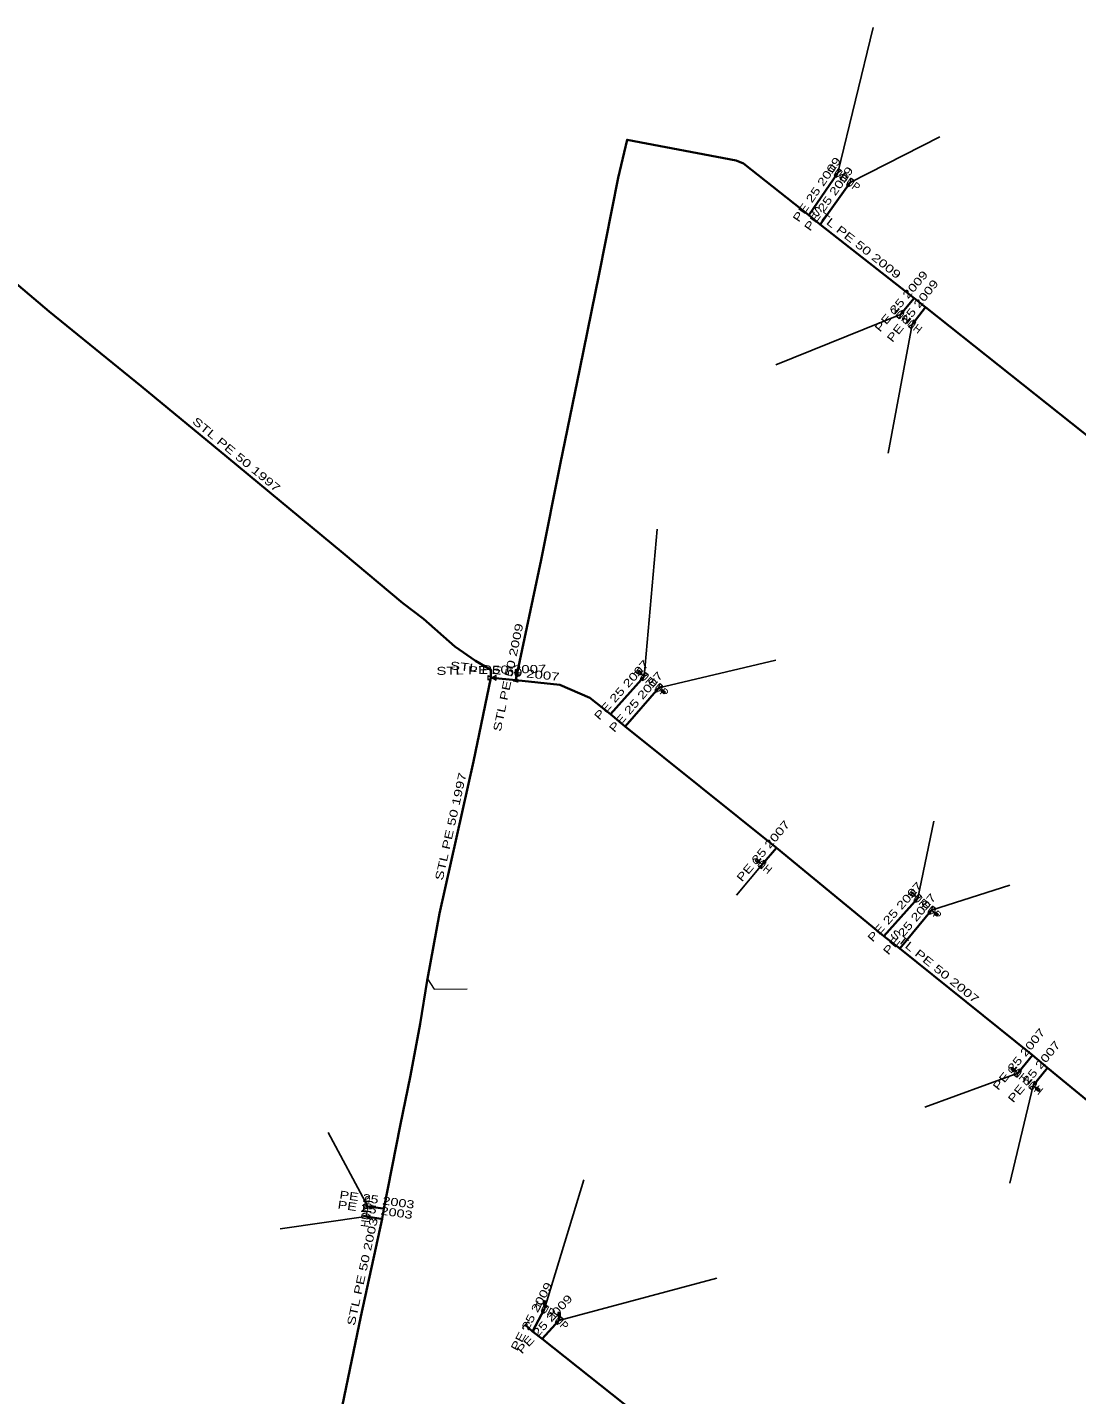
# Model space of a CAD drawing. Extents: x -737484 to -734496, y -1033882 to -1030666.
# Drawn here: x -735852.7 to -735721.5, y -1032806.9 to -1032636 of the extents above; entities that cross this region are included whole.
import ezdxf
from ezdxf.enums import TextEntityAlignment as Align

# ---------------------------------------------------------------- set-up
doc = ezdxf.new("R2010")
doc.units = 0
doc.header["$LTSCALE"] = 0.4
for name, color, linetype, lineweight in [('1', 7, 'Continuous', 13), ('22', 7, 'Continuous', 25), ('5', 7, 'Continuous', 35), ('7', 7, 'Continuous', 35)]:
    doc.layers.add(name, color=color, linetype=linetype, lineweight=lineweight)
doc.layers.add('2', color=7, linetype='Continuous')

msp = doc.modelspace()

# ---------------------------------------------------------------- linework, layer by layer
at = {"layer": '1'}
for p, q in [((-735791.53, -1032717.317), (-735791.53, -1032716.817)), ((-735791.455, -1032716.742), (-735791.455, -1032716.392)), ((-735775.917, -1032716.719), (-735776.177, -1032716.485)), ((-735775.54, -1032717.16), (-735775.911, -1032716.825)), ((-735773.72, -1032718.56), (-735773.342, -1032718.888)), ((-735773.335, -1032718.993), (-735773.071, -1032719.223)), ((-735761.172, -1032740.232), (-735761.44, -1032740.007)), ((-735760.78, -1032740.66), (-735761.163, -1032740.338)), ((-735741.717, -1032744.429), (-735741.977, -1032744.195)), ((-735741.34, -1032744.87), (-735741.711, -1032744.535)), ((-735739.6, -1032746.36), (-735739.216, -1032746.681)), ((-735739.207, -1032746.787), (-735738.939, -1032747.012)), ((-735729.219, -1032766.309), (-735729.491, -1032766.089)), ((-735728.82, -1032766.73), (-735729.208, -1032766.415)), ((-735726.92, -1032768.28), (-735726.531, -1032768.594)), ((-735726.52, -1032768.7), (-735726.248, -1032768.92)), ((-735787.998, -1032796.178), (-735787.998, -1032795.678)), ((-735787.923, -1032795.603), (-735787.923, -1032795.253)), ((-735786.195, -1032797.622), (-735786.195, -1032797.122)), ((-735786.12, -1032797.047), (-735786.12, -1032796.697))]:
    msp.add_line(p, q, dxfattribs=at)
for points in [[(-735751.199, -1032653.714), (-735750.871, -1032653.944), (-735751.772, -1032654.533), (-735751.444, -1032654.763)], [(-735749.67, -1032654.9), (-735749.342, -1032655.13), (-735750.243, -1032655.719), (-735749.915, -1032655.949)], [(-735743.668, -1032672.454), (-735743.974, -1032672.197), (-735743.025, -1032671.688), (-735743.331, -1032671.431)], [(-735742.183, -1032673.674), (-735742.498, -1032673.427), (-735741.567, -1032672.886), (-735741.882, -1032672.639)], [(-735795.023, -1032717.634), (-735795.034, -1032717.034), (-735794.023, -1032717.617), (-735794.034, -1032717.017)], [(-735791.34, -1032717.868), (-735791.927, -1032717.743), (-735791.132, -1032716.89), (-735791.719, -1032716.765)], [(-735791.53, -1032716.317), (-735791.68, -1032716.317), (-735791.68, -1032716.817), (-735791.53, -1032716.817)], [(-735791.53, -1032716.317), (-735791.38, -1032716.317), (-735791.38, -1032716.817), (-735791.53, -1032716.817)], [(-735791.493, -1032716.355), (-735791.418, -1032716.355), (-735791.418, -1032716.78), (-735791.493, -1032716.78)], [(-735776.283, -1032716.49), (-735776.383, -1032716.602), (-735776.011, -1032716.936), (-735775.911, -1032716.825)], [(-735776.283, -1032716.49), (-735776.182, -1032716.379), (-735775.811, -1032716.713), (-735775.911, -1032716.825)], [(-735776.23, -1032716.488), (-735776.179, -1032716.433), (-735775.864, -1032716.717), (-735775.914, -1032716.773)], [(-735775.354, -1032716.654), (-735775.056, -1032716.922), (-735776.023, -1032717.397), (-735775.725, -1032717.665)], [(-735773.542, -1032718.051), (-735773.241, -1032718.313), (-735774.198, -1032718.806), (-735773.897, -1032719.068)], [(-735772.965, -1032719.216), (-735773.063, -1032719.329), (-735773.441, -1032719.001), (-735773.342, -1032718.888)], [(-735773.018, -1032719.219), (-735773.067, -1032719.275), (-735773.388, -1032718.996), (-735773.338, -1032718.94)], [(-735772.965, -1032719.216), (-735772.866, -1032719.102), (-735773.244, -1032718.774), (-735773.342, -1032718.888)], [(-735761.546, -1032740.017), (-735761.642, -1032740.132), (-735761.259, -1032740.453), (-735761.163, -1032740.338)], [(-735761.546, -1032740.017), (-735761.449, -1032739.902), (-735761.066, -1032740.223), (-735761.163, -1032740.338)], [(-735761.493, -1032740.013), (-735761.444, -1032739.955), (-735761.119, -1032740.229), (-735761.167, -1032740.286)], [(-735760.948, -1032741.171), (-735761.254, -1032740.914), (-735760.305, -1032740.405), (-735760.611, -1032740.148)], [(-735742.083, -1032744.2), (-735742.183, -1032744.312), (-735741.811, -1032744.646), (-735741.711, -1032744.535)], [(-735742.083, -1032744.2), (-735741.982, -1032744.089), (-735741.611, -1032744.423), (-735741.711, -1032744.535)], [(-735742.03, -1032744.198), (-735741.979, -1032744.143), (-735741.664, -1032744.427), (-735741.714, -1032744.483)], [(-735741.154, -1032744.364), (-735740.856, -1032744.632), (-735741.823, -1032745.107), (-735741.525, -1032745.375)], [(-735739.431, -1032745.848), (-735739.125, -1032746.105), (-735740.074, -1032746.614), (-735739.768, -1032746.871)], [(-735738.833, -1032747.002), (-735738.93, -1032747.117), (-735739.313, -1032746.796), (-735739.216, -1032746.681)], [(-735738.886, -1032747.006), (-735738.935, -1032747.064), (-735739.26, -1032746.79), (-735739.212, -1032746.733)], [(-735738.833, -1032747.002), (-735738.737, -1032746.887), (-735739.12, -1032746.566), (-735739.216, -1032746.681)], [(-735729.597, -1032766.1), (-735729.691, -1032766.217), (-735729.302, -1032766.531), (-735729.208, -1032766.415)], [(-735729.597, -1032766.1), (-735729.502, -1032765.984), (-735729.114, -1032766.298), (-735729.208, -1032766.415)], [(-735729.544, -1032766.095), (-735729.497, -1032766.037), (-735729.166, -1032766.305), (-735729.214, -1032766.363)], [(-735728.979, -1032767.244), (-735729.29, -1032766.992), (-735728.349, -1032766.467), (-735728.66, -1032766.215)], [(-735727.079, -1032768.794), (-735727.39, -1032768.542), (-735726.449, -1032768.017), (-735726.76, -1032767.765)], [(-735726.142, -1032768.909), (-735726.048, -1032768.792), (-735726.437, -1032768.478), (-735726.531, -1032768.594)], [(-735726.142, -1032768.909), (-735726.237, -1032769.025), (-735726.625, -1032768.711), (-735726.531, -1032768.594)], [(-735726.195, -1032768.914), (-735726.242, -1032768.972), (-735726.573, -1032768.704), (-735726.525, -1032768.646)], [(-735810.602, -1032783.508), (-735810.547, -1032783.112), (-735809.612, -1032783.647), (-735809.557, -1032783.251)], [(-735810.841, -1032784.767), (-735810.786, -1032784.371), (-735809.851, -1032784.906), (-735809.796, -1032784.51)], [(-735787.939, -1032795.642), (-735787.586, -1032795.83), (-735788.409, -1032796.525), (-735788.056, -1032796.713)], [(-735787.998, -1032795.178), (-735788.148, -1032795.178), (-735788.148, -1032795.678), (-735787.998, -1032795.678)], [(-735787.998, -1032795.178), (-735787.848, -1032795.178), (-735787.848, -1032795.678), (-735787.998, -1032795.678)], [(-735787.961, -1032795.216), (-735787.886, -1032795.216), (-735787.886, -1032795.641), (-735787.961, -1032795.641)], [(-735786, -1032797.119), (-735785.707, -1032797.392), (-735786.682, -1032797.851), (-735786.389, -1032798.124)], [(-735786.195, -1032796.622), (-735786.345, -1032796.622), (-735786.345, -1032797.122), (-735786.195, -1032797.122)], [(-735786.195, -1032796.622), (-735786.045, -1032796.622), (-735786.045, -1032797.122), (-735786.195, -1032797.122)], [(-735786.158, -1032796.66), (-735786.083, -1032796.66), (-735786.083, -1032797.085), (-735786.158, -1032797.085)]]:
    msp.add_lwpolyline(points, close=True, dxfattribs=at)
for points in [[(-735802.62, -1032754.93), (-735801.774, -1032756.214), (-735797.652, -1032756.191)], [(-735790.569, -1032798.709), (-735790.751, -1032798.538), (-735790.07, -1032797.807), (-735789.887, -1032797.977)]]:
    msp.add_lwpolyline(points, dxfattribs=at)
at = {"layer": '22'}
for p, q in [((-735751.322, -1032654.239), (-735746.916, -1032636.046)), ((-735749.793, -1032655.425), (-735738.554, -1032649.728)), ((-735743.5, -1032671.943), (-735759.078, -1032678.233)), ((-735742.033, -1032673.157), (-735745.015, -1032689.255)), ((-735775.54, -1032717.16), (-735773.9, -1032698.756)), ((-735773.72, -1032718.56), (-735759.078, -1032715.099)), ((-735741.34, -1032744.87), (-735739.314, -1032735.243)), ((-735760.78, -1032740.66), (-735763.993, -1032744.491)), ((-735739.6, -1032746.36), (-735729.813, -1032743.224)), ((-735728.82, -1032766.73), (-735740.455, -1032770.969)), ((-735726.92, -1032768.28), (-735729.813, -1032780.47)), ((-735810.08, -1032783.38), (-735815.038, -1032774.134)), ((-735787.998, -1032796.178), (-735783.082, -1032780.052)), ((-735810.319, -1032784.639), (-735821.028, -1032786.171)), ((-735786.195, -1032797.622), (-735766.458, -1032792.319))]:
    msp.add_line(p, q, dxfattribs=at)
at = {"layer": '5'}
for p, q in [((-735794.73, -1032717.33), (-735794.529, -1032717.326)), ((-735791.597, -1032717.636), (-735791.53, -1032717.317))]:
    msp.add_line(p, q, dxfattribs=at)
for points in [[(-735791.53, -1032717.317), (-735788.433, -1032702.569), (-735786.043, -1032690.649), (-735783.598, -1032678.725), (-735781.157, -1032666.838), (-735778.786, -1032654.84), (-735777.683, -1032650.092), (-735764.03, -1032652.69), (-735763.113, -1032653.064), (-735754.942, -1032659.505), (-735753.517, -1032660.663), (-735741.768, -1032669.88), (-735740.35, -1032671.009), (-735713.002, -1032692.764), (-735703.954, -1032699.878), (-735702.553, -1032701.078), (-735691.623, -1032709.695), (-735690.007, -1032711.002), (-735673.342, -1032724.157), (-735672.207, -1032724.904), (-735670.369, -1032725.604)], [(-735860.1, -1032662.97), (-735849.93, -1032671.56), (-735838.44, -1032680.88), (-735827.73, -1032689.72), (-735813.19, -1032701.76), (-735805.7, -1032708.01), (-735803.14, -1032709.95), (-735799.23, -1032713.43), (-735796.61, -1032715.19), (-735794.69, -1032716.31), (-735794.73, -1032717.33)], [(-735794.73, -1032717.33), (-735796.89, -1032727.79), (-735801.13, -1032746.78), (-735802.62, -1032754.93)], [(-735794.529, -1032717.326), (-735791.6, -1032717.636), (-735791.597, -1032717.636)], [(-735791.597, -1032717.636), (-735786.07, -1032718.22), (-735782.35, -1032719.84), (-735779.73, -1032721.86), (-735777.9, -1032723.4), (-735759.01, -1032738.55), (-735745.57, -1032749.61), (-735743.59, -1032751.14), (-735727, -1032764.49), (-735725.12, -1032766.07), (-735711.38, -1032777.35), (-735709.79, -1032778.8), (-735692.94, -1032792.5), (-735690.97, -1032793.93), (-735690.12, -1032794.79)], [(-735802.62, -1032754.93), (-735802.69, -1032755.14), (-735803.55, -1032760.54), (-735804.74, -1032767.02), (-735806.03, -1032773.29), (-735808.08, -1032783.67), (-735808.31, -1032784.93), (-735810.96, -1032797.12), (-735814.42, -1032813.8), (-735816.72, -1032825.4), (-735817.19, -1032827.57), (-735817.306, -1032828.484)], [(-735692.941, -1032871.15), (-735702.878, -1032868.891), (-735703.485, -1032868.737), (-735704.051, -1032868.189), (-735719.966, -1032855.196), (-735721.012, -1032854.329), (-735721.512, -1032853.91), (-735722.489, -1032853.18), (-735735.159, -1032842.932), (-735754.926, -1032826.921), (-735755.948, -1032826.111), (-735771.512, -1032813.351), (-735772.277, -1032812.64), (-735788.306, -1032799.909), (-735789.501, -1032799.015), (-735790.411, -1032798.173)]]:
    msp.add_lwpolyline(points, dxfattribs=at)
at = {"layer": '7'}
for p, q in [((-735754.942, -1032659.505), (-735751.322, -1032654.239)), ((-735753.517, -1032660.663), (-735749.793, -1032655.425)), ((-735741.768, -1032669.88), (-735743.5, -1032671.943)), ((-735740.35, -1032671.009), (-735742.033, -1032673.157)), ((-735779.73, -1032721.86), (-735775.54, -1032717.16)), ((-735777.9, -1032723.4), (-735773.72, -1032718.56)), ((-735759.01, -1032738.55), (-735760.78, -1032740.66)), ((-735745.57, -1032749.61), (-735741.34, -1032744.87)), ((-735743.59, -1032751.14), (-735739.6, -1032746.36)), ((-735727, -1032764.49), (-735728.82, -1032766.73)), ((-735725.12, -1032766.07), (-735726.92, -1032768.28)), ((-735789.501, -1032799.015), (-735787.998, -1032796.178)), ((-735788.306, -1032799.909), (-735786.195, -1032797.622))]:
    msp.add_line(p, q, dxfattribs=at)
for points in [[(-735808.08, -1032783.67), (-735808.19, -1032783.64), (-735810.08, -1032783.38)], [(-735808.31, -1032784.93), (-735808.43, -1032784.91), (-735810.319, -1032784.639)]]:
    msp.add_lwpolyline(points, dxfattribs=at)

# ---------------------------------------------------------------- texts
at = {"layer": '2', "width": 0.95}
for rotation, p in [(325, (-735751.6083, -1032654.6479)), (325, (-735750.0793, -1032655.8339)), (140, (-735743.1781, -1032671.5594)), (142, (-735741.7247, -1032672.762)), (318, (-735775.8741, -1032717.5307)), (319, (-735774.0475, -1032718.9366)), (140, (-735760.4581, -1032740.2764)), (318, (-735741.6741, -1032745.2407)), (320, (-735739.9209, -1032746.7426)), (141, (-735728.5048, -1032766.3412)), (141, (-735726.6048, -1032767.8912)), (82, (-735809.5843, -1032783.4491)), (82, (-735809.8233, -1032784.7081)), (332, (-735788.2322, -1032796.619)), (317, (-735786.5355, -1032797.987))]:
    msp.add_text('HUP', height=1, rotation=rotation, dxfattribs=at).set_placement(p, align=Align.CENTER)
at = {"layer": '5', "width": 1.4}
for s, rotation, p in [('STL PE 50 2009', 321.886, (-735749.3401, -1032663.3037)), ('STL PE 50 1997', 320.373, (-735826.8384, -1032689.8083)), ('STL PE 50 2009', 78.139, (-735792.0528, -1032717.3728)), ('STL PE 50 2007', 353.958, (-735793.0096, -1032716.9839)), ('STL PE 50 2007', 1.14, (-735794.6389, -1032716.828)), ('STL PE 50 1997', 77.414, (-735799.2369, -1032736.007)), ('STL PE 50 2007', 321.176, (-735739.5355, -1032753.7595)), ('STL PE 50 2003', 77.735, (-735810.2781, -1032791.6327))]:
    msp.add_text(s, height=1, rotation=rotation, dxfattribs=at).set_placement(p, align=Align.CENTER)
at = {"layer": '7', "width": 1.35}
for s, rotation, p in [('PE 25 2009', 55.494, (-735753.5434, -1032656.5882)), ('PE 25 2009', 54.589, (-735752.0622, -1032657.7537)), ('PE 25 2009', 49.985, (-735743.0162, -1032670.5895)), ('PE 25 2009', 51.921, (-735741.5842, -1032671.7744)), ('PE 25 2007', 48.283, (-735778.0074, -1032719.1767)), ('PE 25 2007', 49.185, (-735776.1881, -1032720.6528)), ('PE 25 2007', 50.008, (-735760.2778, -1032739.2833)), ('PE 25 2007', 48.254, (-735743.8277, -1032746.9064)), ('PE 25 2007', 50.147, (-735741.9788, -1032748.4289)), ('PE 25 2007', 50.906, (-735728.2977, -1032765.2943)), ('PE 25 2007', 50.838, (-735726.4071, -1032766.8588)), ('PE 25 2003', 352.167, (-735809.0096, -1032783.022)), ('PE 25 2003', 351.836, (-735809.2425, -1032784.2875)), ('PE 25 2009', 62.086, (-735789.1902, -1032797.3621)), ('PE 25 2009', 47.292, (-735787.617, -1032798.4256))]:
    msp.add_text(s, height=1, rotation=rotation, dxfattribs=at).set_placement(p, align=Align.CENTER)

doc.saveas('drawing.dxf')
